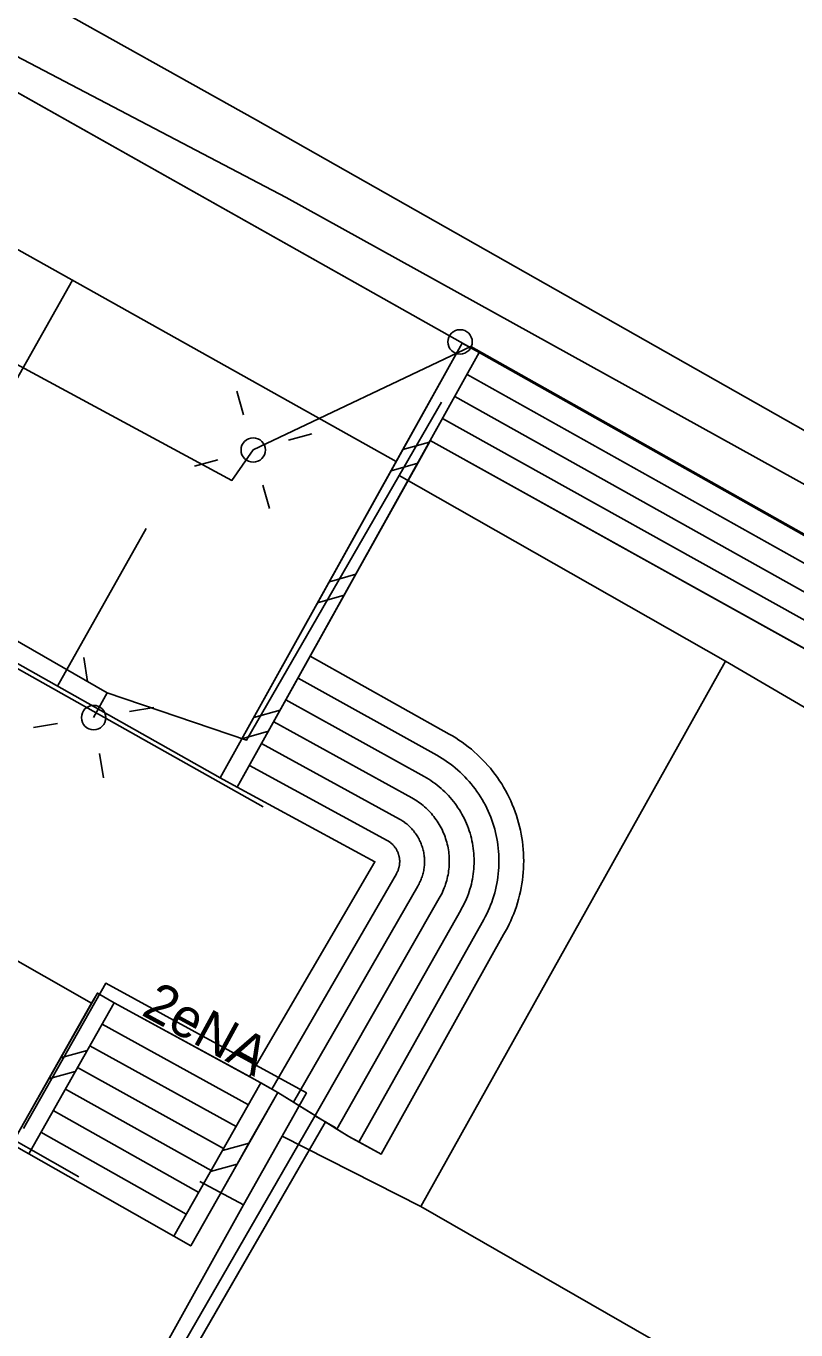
# Model space of a CAD drawing. Extents: x 6434771 to 6436222, y 5663454 to 5664782.
# Drawn here: x 6435484.15 to 6435499.96, y 5664040.71 to 5664067.47 of the extents above; entities that cross this region are included whole.
import ezdxf

# ---------------------------------------------------------------- set-up
doc = ezdxf.new("R2010")
doc.units = 0
for name, color, linetype in [('Warstwa 1', 7, 'Continuous'), ('Warstwa 10', 7, 'Continuous'), ('Warstwa 12', 7, 'Continuous'), ('Warstwa 13', 7, 'Continuous'), ('Warstwa 2', 7, 'Continuous'), ('Warstwa 20', 7, 'Continuous'), ('Warstwa 21', 7, 'Continuous'), ('Warstwa 36', 7, 'Continuous'), ('Warstwa 4', 7, 'Continuous'), ('Warstwa 51', 7, 'Continuous'), ('Warstwa 6', 7, 'Continuous'), ('Warstwa 9', 7, 'Continuous')]:
    doc.layers.add(name, color=color, linetype=linetype)

msp = doc.modelspace()

# ---------------------------------------------------------------- linework, layer by layer
at = {"layer": 'Warstwa 1'}
for p, q in [((6435427.196, 5664098.076), (6435493.063, 5664060.99)), ((6435427.196, 5664098.076), (6435493.063, 5664060.99)), ((6435493.063, 5664060.99), (6435506.96, 5664053.173)), ((6435493.063, 5664060.99), (6435506.96, 5664053.173))]:
    msp.add_line(p, q, dxfattribs=at)
at = {"layer": 'Warstwa 10'}
for p, q in [((6435464.72, 5664073.67), (6435491.753, 5664058.534)), ((6435461.633, 5664066.97), (6435488.139, 5664052.044)), ((6435459.062, 5664062.497), (6435485.498, 5664047.417)), ((6435481.468, 5664055.8), (6435485.104, 5664062.257)), ((6435492.434, 5664058.934), (6435491.89, 5664058.778)), ((6435488.139, 5664052.044), (6435491.753, 5664058.534)), ((6435492.193, 5664058.501), (6435491.648, 5664058.346)), ((6435484.8, 5664053.924), (6435486.62, 5664057.157)), ((6435490.924, 5664056.222), (6435490.38, 5664056.068)), ((6435490.683, 5664055.79), (6435490.139, 5664055.635)), ((6435489.371, 5664053.434), (6435488.827, 5664053.279)), ((6435489.13, 5664053.002), (6435488.586, 5664052.847)), ((6435483.859, 5664044.528), (6435485.498, 5664047.417)), ((6435485.407, 5664046.446), (6435484.862, 5664046.295)), ((6435485.163, 5664046.015), (6435484.617, 5664045.865)), ((6435488.73, 5664044.544), (6435488.184, 5664044.394)), ((6435488.486, 5664044.114), (6435487.94, 5664043.964))]:
    msp.add_line(p, q, dxfattribs=at)
msp.add_lwpolyline([(6435512.08, 5664031.68), (6435519.26, 5664044.9), (6435520.43, 5664047.46), (6435517.52, 5664049.32), (6435488.86, 5664065.55), (6435459.11, 5664082.2), (6435427.46, 5664100.1), (6435402.03, 5664114.43), (6435399.19, 5664115.75), (6435391.2, 5664109.31), (6435384.85, 5664113.55), (6435364.69, 5664124.71), (6435341.99, 5664084.56), (6435345.46, 5664082.7), (6435349.36, 5664079.95), (6435341.23, 5664057.14), (6435338.72, 5664053.07), (6435311.53, 5664008.68), (6435286.89, 5663965.43), (6435277.879, 5663970.039)], dxfattribs=at)
for points in [[(6435488.139, 5664052.044), (6435493.107, 5664060.965), (6435493.457, 5664060.771), (6435488.489, 5664051.85)], [(6435483.859, 5664044.528), (6435485.617, 5664047.627), (6435485.964, 5664047.429), (6435484.207, 5664044.33)], [(6435487.187, 5664042.638), (6435488.975, 5664045.786), (6435489.322, 5664045.588), (6435487.534, 5664042.439)]]:
    msp.add_lwpolyline(points, close=True, dxfattribs=at)
msp.add_circle((6435493.063, 5664060.99), 0.25, dxfattribs=at)
at = {"layer": 'Warstwa 12'}
for points in [[(6435399.58, 5664123.14), (6435396.15, 5664116.95), (6435397.13, 5664116.31), (6435446.87, 5664087.62), (6435471.43, 5664073.42), (6435489.49, 5664063.95), (6435508.84, 5664053.25), (6435525.1, 5664044.89), (6435529.54, 5664053.33)], [(6435397.37, 5664121.437), (6435393.473, 5664114.584), (6435411.09, 5664105.981), (6435413.579, 5664105.851), (6435427.048, 5664098.218), (6435427.273, 5664093.675), (6435426.619, 5664092.553), (6435448.119, 5664079.973), (6435448.836, 5664081.375), (6435467.53, 5664070.779), (6435466.897, 5664069.746), (6435488.379, 5664058.147), (6435488.816, 5664058.772), (6435493.282, 5664060.898), (6435507, 5664053.172), (6435507.327, 5664052.048), (6435524.912, 5664041.596), (6435526.485, 5664044.377), (6435528, 5664047.229), (6435529.364, 5664050.072), (6435532.749, 5664055.402)], [(6435425.74, 5664095.94), (6435422.19, 5664089.65), (6435425.12, 5664087.97), (6435429.81, 5664085.32), (6435436.04, 5664081.86), (6435440.82, 5664079.17), (6435445.51, 5664076.52), (6435449.12, 5664074.5), (6435451.87, 5664079.35), (6435464.24, 5664072.34), (6435461.54, 5664067.55), (6435465.52, 5664065.27), (6435470.24, 5664062.65), (6435474.95, 5664059.94), (6435480.94, 5664056.59), (6435485.82, 5664053.79), (6435488.68, 5664052.82), (6435491.81, 5664058.25), (6435498.51, 5664054.44), (6435492.26, 5664043.25)], [(6435491.81, 5664058.25), (6435492.68, 5664059.75)], [(6435498.51, 5664054.44), (6435505.38, 5664050.42), (6435506.157, 5664051.337)], [(6435485.82, 5664053.79), (6435485.54, 5664053.28)], [(6435489.41, 5664044.69), (6435489.91, 5664045.58), (6435485.79, 5664047.83), (6435484.1, 5664044.85)], [(6435489.41, 5664044.69), (6435488.62, 5664043.28)], [(6435492.26, 5664043.25), (6435489.41, 5664044.69)], [(6435488.62, 5664043.28), (6435487.72, 5664043.76)], [(6435488.62, 5664043.28), (6435485.57, 5664037.81), (6435486.16, 5664037.52), (6435485.05, 5664035.5)], [(6435515.03, 5664030.17), (6435492.26, 5664043.25)]]:
    msp.add_lwpolyline(points, dxfattribs=at)
at = {"layer": 'Warstwa 2'}
for centre in [(6435488.816, 5664058.772), (6435485.54, 5664053.28)]:
    msp.add_circle(centre, 0.25, dxfattribs=at)
at = {"layer": 'Warstwa 20'}
msp.add_line((6435461.633, 5664066.97), (6435488.139, 5664052.044), dxfattribs=at)
at = {"layer": 'Warstwa 21'}
for p, q in [((6435464.72, 5664073.67), (6435491.753, 5664058.534)), ((6435459.062, 5664062.497), (6435485.498, 5664047.417))]:
    msp.add_line(p, q, dxfattribs=at)
at = {"layer": 'Warstwa 36'}
for p, q in [((6435493.205, 5664060.32), (6435506.561, 5664052.839)), ((6435492.954, 5664059.868), (6435506.311, 5664052.405)), ((6435492.703, 5664059.417), (6435506.061, 5664051.971)), ((6435485.713, 5664046.986), (6435488.719, 5664045.336)), ((6435485.463, 5664046.544), (6435488.464, 5664044.886)), ((6435485.211, 5664046.101), (6435488.208, 5664044.436)), ((6435484.96, 5664045.658), (6435487.953, 5664043.987)), ((6435484.709, 5664045.215), (6435487.698, 5664043.538)), ((6435484.458, 5664044.773), (6435487.442, 5664043.088))]:
    msp.add_line(p, q, dxfattribs=at)
for points in [[(6435493.457, 5664060.771), (6435492.452, 5664058.966), (6435505.81, 5664051.536), (6435506.811, 5664053.274)], [(6435484.207, 5664044.33), (6435485.964, 5664047.429), (6435488.975, 5664045.786), (6435487.187, 5664042.638)]]:
    msp.add_lwpolyline(points, close=True, dxfattribs=at)
for points in [[(6435492.836, 5664052.943), (6435489.987, 5664054.541), (6435488.489, 5664051.85), (6435491.315, 5664050.321), (6435488.741, 5664045.912), (6435489.322, 5664045.588), (6435490.777, 5664044.687), (6435491.442, 5664044.319), (6435493.957, 5664048.829)], [(6435489.738, 5664054.092), (6435492.583, 5664052.506)], [(6435492.329, 5664052.069), (6435489.488, 5664053.644)], [(6435489.238, 5664053.196), (6435492.075, 5664051.632)], [(6435492.836, 5664052.943), (6435492.905, 5664052.903), (6435492.973, 5664052.862), (6435493.04, 5664052.819), (6435493.105, 5664052.775), (6435493.169, 5664052.728), (6435493.232, 5664052.68), (6435493.294, 5664052.63), (6435493.354, 5664052.579), (6435493.412, 5664052.526), (6435493.471, 5664052.471), (6435493.526, 5664052.416), (6435493.58, 5664052.358), (6435493.634, 5664052.299), (6435493.685, 5664052.239), (6435493.735, 5664052.177), (6435493.782, 5664052.114), (6435493.829, 5664052.05), (6435493.874, 5664051.984), (6435493.917, 5664051.918), (6435493.957, 5664051.85), (6435493.997, 5664051.781), (6435494.035, 5664051.711), (6435494.07, 5664051.641), (6435494.104, 5664051.569), (6435494.135, 5664051.496), (6435494.165, 5664051.423), (6435494.193, 5664051.348), (6435494.219, 5664051.274), (6435494.242, 5664051.199), (6435494.264, 5664051.123), (6435494.285, 5664051.045), (6435494.302, 5664050.968), (6435494.318, 5664050.891), (6435494.332, 5664050.813), (6435494.343, 5664050.735), (6435494.353, 5664050.656), (6435494.36, 5664050.576), (6435494.365, 5664050.498), (6435494.368, 5664050.418), (6435494.369, 5664050.339), (6435494.368, 5664050.26), (6435494.365, 5664050.181), (6435494.359, 5664050.102), (6435494.352, 5664050.024), (6435494.342, 5664049.945), (6435494.331, 5664049.867), (6435494.317, 5664049.788), (6435494.301, 5664049.711), (6435494.285, 5664049.633), (6435494.265, 5664049.557), (6435494.243, 5664049.481), (6435494.219, 5664049.405), (6435494.193, 5664049.33), (6435494.165, 5664049.256), (6435494.135, 5664049.183), (6435494.103, 5664049.11), (6435494.069, 5664049.039), (6435494.033, 5664048.967), (6435493.997, 5664048.898), (6435493.957, 5664048.829)], [(6435491.822, 5664051.195), (6435488.989, 5664052.747)], [(6435492.583, 5664052.506), (6435492.641, 5664052.473), (6435492.697, 5664052.44), (6435492.753, 5664052.404), (6435492.806, 5664052.366), (6435492.86, 5664052.328), (6435492.912, 5664052.288), (6435492.964, 5664052.246), (6435493.014, 5664052.203), (6435493.064, 5664052.159), (6435493.111, 5664052.114), (6435493.158, 5664052.067), (6435493.203, 5664052.019), (6435493.248, 5664051.97), (6435493.29, 5664051.919), (6435493.331, 5664051.868), (6435493.372, 5664051.815), (6435493.41, 5664051.762), (6435493.447, 5664051.707), (6435493.483, 5664051.652), (6435493.517, 5664051.596), (6435493.55, 5664051.538), (6435493.582, 5664051.48), (6435493.611, 5664051.421), (6435493.639, 5664051.361), (6435493.666, 5664051.301), (6435493.691, 5664051.24), (6435493.713, 5664051.178), (6435493.735, 5664051.116), (6435493.755, 5664051.053), (6435493.773, 5664050.99), (6435493.79, 5664050.925), (6435493.804, 5664050.861), (6435493.818, 5664050.796), (6435493.829, 5664050.731), (6435493.839, 5664050.666), (6435493.846, 5664050.601), (6435493.852, 5664050.535), (6435493.857, 5664050.468), (6435493.86, 5664050.402), (6435493.86, 5664050.336), (6435493.859, 5664050.27), (6435493.856, 5664050.204), (6435493.853, 5664050.139), (6435493.846, 5664050.074), (6435493.838, 5664050.008), (6435493.828, 5664049.943), (6435493.817, 5664049.877), (6435493.805, 5664049.813), (6435493.79, 5664049.748), (6435493.773, 5664049.684), (6435493.754, 5664049.621), (6435493.735, 5664049.558), (6435493.713, 5664049.495), (6435493.69, 5664049.433), (6435493.665, 5664049.373), (6435493.639, 5664049.312), (6435493.611, 5664049.252), (6435493.581, 5664049.194), (6435493.549, 5664049.135), (6435493.517, 5664049.078)], [(6435488.738, 5664052.298), (6435491.568, 5664050.758)], [(6435493.076, 5664049.327), (6435493.101, 5664049.373), (6435493.127, 5664049.419), (6435493.15, 5664049.466), (6435493.173, 5664049.514), (6435493.195, 5664049.562), (6435493.214, 5664049.611), (6435493.233, 5664049.661), (6435493.25, 5664049.711), (6435493.266, 5664049.762), (6435493.281, 5664049.811), (6435493.294, 5664049.863), (6435493.306, 5664049.914), (6435493.316, 5664049.966), (6435493.325, 5664050.018), (6435493.333, 5664050.071), (6435493.339, 5664050.123), (6435493.344, 5664050.176), (6435493.348, 5664050.229), (6435493.35, 5664050.281), (6435493.351, 5664050.334), (6435493.35, 5664050.387), (6435493.348, 5664050.44), (6435493.345, 5664050.492), (6435493.339, 5664050.545), (6435493.333, 5664050.597), (6435493.326, 5664050.649), (6435493.316, 5664050.701), (6435493.306, 5664050.753), (6435493.295, 5664050.804), (6435493.281, 5664050.855), (6435493.267, 5664050.907), (6435493.25, 5664050.957), (6435493.233, 5664051.007), (6435493.215, 5664051.056), (6435493.195, 5664051.105), (6435493.174, 5664051.154), (6435493.151, 5664051.201), (6435493.128, 5664051.248), (6435493.102, 5664051.295), (6435493.076, 5664051.341), (6435493.049, 5664051.386), (6435493.02, 5664051.431), (6435492.991, 5664051.474), (6435492.959, 5664051.516), (6435492.928, 5664051.559), (6435492.894, 5664051.6), (6435492.861, 5664051.64), (6435492.825, 5664051.679), (6435492.789, 5664051.717), (6435492.751, 5664051.755), (6435492.712, 5664051.791), (6435492.674, 5664051.827), (6435492.633, 5664051.861), (6435492.593, 5664051.894), (6435492.55, 5664051.926), (6435492.507, 5664051.957), (6435492.464, 5664051.986), (6435492.419, 5664052.016), (6435492.374, 5664052.042), (6435492.329, 5664052.069)], [(6435492.075, 5664051.632), (6435492.11, 5664051.613), (6435492.144, 5664051.592), (6435492.177, 5664051.571), (6435492.209, 5664051.548), (6435492.242, 5664051.525), (6435492.274, 5664051.501), (6435492.305, 5664051.476), (6435492.334, 5664051.45), (6435492.364, 5664051.424), (6435492.393, 5664051.396), (6435492.42, 5664051.368), (6435492.448, 5664051.34), (6435492.475, 5664051.31), (6435492.5, 5664051.28), (6435492.525, 5664051.25), (6435492.548, 5664051.217), (6435492.572, 5664051.185), (6435492.595, 5664051.153), (6435492.615, 5664051.119), (6435492.636, 5664051.085), (6435492.655, 5664051.051), (6435492.674, 5664051.017), (6435492.693, 5664050.981), (6435492.709, 5664050.945), (6435492.725, 5664050.909), (6435492.74, 5664050.872), (6435492.754, 5664050.835), (6435492.766, 5664050.798), (6435492.779, 5664050.759), (6435492.79, 5664050.721), (6435492.799, 5664050.683), (6435492.809, 5664050.645), (6435492.816, 5664050.606), (6435492.823, 5664050.567), (6435492.829, 5664050.528), (6435492.834, 5664050.489), (6435492.837, 5664050.449), (6435492.84, 5664050.41), (6435492.841, 5664050.37), (6435492.842, 5664050.331), (6435492.841, 5664050.291), (6435492.84, 5664050.251), (6435492.837, 5664050.212), (6435492.834, 5664050.172), (6435492.828, 5664050.133), (6435492.823, 5664050.094), (6435492.816, 5664050.055), (6435492.808, 5664050.016), (6435492.8, 5664049.977), (6435492.789, 5664049.939), (6435492.779, 5664049.9), (6435492.766, 5664049.864), (6435492.754, 5664049.826), (6435492.739, 5664049.789), (6435492.725, 5664049.752), (6435492.709, 5664049.715), (6435492.692, 5664049.68), (6435492.675, 5664049.645), (6435492.655, 5664049.61), (6435492.636, 5664049.575)], [(6435492.196, 5664049.823), (6435492.209, 5664049.846), (6435492.221, 5664049.869), (6435492.233, 5664049.893), (6435492.244, 5664049.917), (6435492.255, 5664049.941), (6435492.264, 5664049.966), (6435492.274, 5664049.991), (6435492.282, 5664050.015), (6435492.29, 5664050.04), (6435492.298, 5664050.066), (6435492.304, 5664050.091), (6435492.31, 5664050.117), (6435492.316, 5664050.143), (6435492.32, 5664050.169), (6435492.324, 5664050.195), (6435492.327, 5664050.221), (6435492.33, 5664050.248), (6435492.331, 5664050.274), (6435492.332, 5664050.3), (6435492.333, 5664050.327), (6435492.332, 5664050.353), (6435492.331, 5664050.38), (6435492.33, 5664050.406), (6435492.327, 5664050.432), (6435492.324, 5664050.458), (6435492.32, 5664050.484), (6435492.316, 5664050.51), (6435492.31, 5664050.536), (6435492.305, 5664050.562), (6435492.298, 5664050.587), (6435492.29, 5664050.613), (6435492.282, 5664050.638), (6435492.274, 5664050.664), (6435492.265, 5664050.688), (6435492.254, 5664050.713), (6435492.244, 5664050.737), (6435492.233, 5664050.76), (6435492.221, 5664050.784), (6435492.209, 5664050.807), (6435492.196, 5664050.831), (6435492.182, 5664050.853), (6435492.167, 5664050.875), (6435492.153, 5664050.897), (6435492.137, 5664050.918), (6435492.121, 5664050.939), (6435492.104, 5664050.96), (6435492.088, 5664050.98), (6435492.07, 5664051), (6435492.052, 5664051.019), (6435492.033, 5664051.037), (6435492.014, 5664051.056), (6435491.995, 5664051.073), (6435491.974, 5664051.09), (6435491.954, 5664051.107), (6435491.932, 5664051.123), (6435491.912, 5664051.139), (6435491.89, 5664051.153), (6435491.868, 5664051.167), (6435491.845, 5664051.182), (6435491.822, 5664051.195)], [(6435491.568, 5664050.758), (6435491.579, 5664050.752), (6435491.591, 5664050.745), (6435491.602, 5664050.738), (6435491.613, 5664050.731), (6435491.623, 5664050.722), (6435491.633, 5664050.714), (6435491.644, 5664050.706), (6435491.654, 5664050.698), (6435491.664, 5664050.689), (6435491.673, 5664050.68), (6435491.683, 5664050.671), (6435491.692, 5664050.661), (6435491.701, 5664050.651), (6435491.709, 5664050.641), (6435491.717, 5664050.63), (6435491.725, 5664050.62), (6435491.733, 5664050.609), (6435491.741, 5664050.599), (6435491.748, 5664050.588), (6435491.755, 5664050.576), (6435491.762, 5664050.565), (6435491.767, 5664050.554), (6435491.773, 5664050.542), (6435491.779, 5664050.53), (6435491.784, 5664050.517), (6435491.789, 5664050.505), (6435491.794, 5664050.492), (6435491.799, 5664050.48), (6435491.802, 5664050.467), (6435491.806, 5664050.455), (6435491.809, 5664050.442), (6435491.812, 5664050.429), (6435491.815, 5664050.416), (6435491.817, 5664050.403), (6435491.818, 5664050.39), (6435491.82, 5664050.377), (6435491.822, 5664050.364), (6435491.823, 5664050.351), (6435491.823, 5664050.338), (6435491.824, 5664050.325), (6435491.824, 5664050.311), (6435491.822, 5664050.298), (6435491.821, 5664050.285), (6435491.82, 5664050.272), (6435491.819, 5664050.259), (6435491.817, 5664050.246), (6435491.815, 5664050.233), (6435491.812, 5664050.22), (6435491.809, 5664050.207), (6435491.806, 5664050.194), (6435491.802, 5664050.181), (6435491.798, 5664050.168), (6435491.794, 5664050.156), (6435491.789, 5664050.144), (6435491.784, 5664050.131), (6435491.778, 5664050.12), (6435491.773, 5664050.108), (6435491.767, 5664050.096), (6435491.761, 5664050.085), (6435491.755, 5664050.073)], [(6435491.755, 5664050.073), (6435489.197, 5664045.658)], [(6435489.646, 5664045.388), (6435492.196, 5664049.823)], [(6435492.636, 5664049.575), (6435490.09, 5664045.113)], [(6435493.076, 5664049.327), (6435490.534, 5664044.837)], [(6435493.517, 5664049.078), (6435490.982, 5664044.567)]]:
    msp.add_lwpolyline(points, dxfattribs=at)
at = {"layer": 'Warstwa 4'}
for points in [[(6435489.018, 5664051.446), (6435461.859, 5664066.722)], [(6435488.615, 5664059.495), (6435488.482, 5664059.976)], [(6435485.237, 5664043.859), (6435457.74, 5664059.506)], [(6435489.539, 5664058.973), (6435490.02, 5664059.106)], [(6435488.093, 5664058.571), (6435487.612, 5664058.438)], [(6435489.017, 5664058.049), (6435489.15, 5664057.568)], [(6435485.418, 5664054.02), (6435485.336, 5664054.513)], [(6435486.28, 5664053.402), (6435486.773, 5664053.484)], [(6435484.8, 5664053.158), (6435484.307, 5664053.076)], [(6435485.662, 5664052.54), (6435485.744, 5664052.047)]]:
    msp.add_lwpolyline(points, dxfattribs=at)
at = {"layer": 'Warstwa 51'}
for points in [[(6435484.28, 5664034.548), (6435490.298, 5664044.984)], [(6435490.082, 5664045.109), (6435490.515, 5664044.86)]]:
    msp.add_lwpolyline(points, dxfattribs=at)
at = {"layer": 'Warstwa 6'}
for points in [[(6435363.609, 5664077.113), (6435387.426, 5664119.857), (6435413.31, 5664105.924), (6435427.196, 5664098.076), (6435493.063, 5664060.99), (6435506.96, 5664053.173), (6435525.231, 5664042.382), (6435541.744, 5664033.383), (6435549.389, 5664047.071), (6435585.542, 5664026.395), (6435623.165, 5664009.022), (6435627.073, 5664014.655), (6435637.85, 5664030.095), (6435641.864, 5664030.387), (6435649.263, 5664050.158), (6435652.299, 5664065.522)], [(6435421.61, 5663811.04), (6435514.97, 5663977.09), (6435575.72, 5663942.78), (6435579.487, 5663948.005), (6435603.636, 5663981.906), (6435623.165, 5664009.022), (6435585.542, 5664026.395), (6435549.389, 5664047.071), (6435541.744, 5664033.383), (6435525.231, 5664042.382), (6435506.96, 5664053.173), (6435493.063, 5664060.99), (6435427.196, 5664098.076), (6435413.31, 5664105.924), (6435387.426, 5664119.857), (6435363.609, 5664077.113)]]:
    msp.add_lwpolyline(points, dxfattribs=at)
at = {"layer": 'Warstwa 9'}
for p, q in [((6435464.72, 5664073.67), (6435491.753, 5664058.534)), ((6435461.633, 5664066.97), (6435488.139, 5664052.044)), ((6435459.062, 5664062.497), (6435485.498, 5664047.417)), ((6435491.889, 5664058.778), (6435493.107, 5664060.965)), ((6435493.107, 5664060.965), (6435493.457, 5664060.771)), ((6435493.457, 5664060.771), (6435506.811, 5664053.274)), ((6435492.193, 5664058.501), (6435492.434, 5664058.934)), ((6435492.434, 5664058.934), (6435492.452, 5664058.966)), ((6435492.452, 5664058.966), (6435505.81, 5664051.536)), ((6435491.753, 5664058.534), (6435491.889, 5664058.778)), ((6435490.924, 5664056.222), (6435492.193, 5664058.501)), ((6435490.683, 5664055.79), (6435490.924, 5664056.222)), ((6435489.987, 5664054.541), (6435490.683, 5664055.79)), ((6435489.987, 5664054.541), (6435492.836, 5664052.943)), ((6435492.836, 5664052.943), (6435492.905, 5664052.903)), ((6435492.905, 5664052.903), (6435492.973, 5664052.862)), ((6435492.973, 5664052.862), (6435493.04, 5664052.819)), ((6435493.04, 5664052.819), (6435493.105, 5664052.775)), ((6435493.105, 5664052.775), (6435493.169, 5664052.728)), ((6435493.169, 5664052.728), (6435493.232, 5664052.68)), ((6435493.232, 5664052.68), (6435493.294, 5664052.63)), ((6435493.294, 5664052.63), (6435493.354, 5664052.579)), ((6435493.354, 5664052.579), (6435493.412, 5664052.526)), ((6435493.412, 5664052.526), (6435493.471, 5664052.471)), ((6435493.471, 5664052.471), (6435493.526, 5664052.416)), ((6435493.526, 5664052.416), (6435493.58, 5664052.358)), ((6435493.58, 5664052.358), (6435493.634, 5664052.299)), ((6435493.634, 5664052.299), (6435493.685, 5664052.239)), ((6435493.685, 5664052.239), (6435493.735, 5664052.177)), ((6435493.735, 5664052.177), (6435493.782, 5664052.114)), ((6435493.782, 5664052.114), (6435493.829, 5664052.05)), ((6435488.139, 5664052.044), (6435488.489, 5664051.85)), ((6435488.489, 5664051.85), (6435491.315, 5664050.321)), ((6435493.829, 5664052.05), (6435493.874, 5664051.984)), ((6435493.874, 5664051.984), (6435493.917, 5664051.918)), ((6435493.917, 5664051.918), (6435493.957, 5664051.85)), ((6435493.957, 5664051.85), (6435493.997, 5664051.781)), ((6435493.997, 5664051.781), (6435494.035, 5664051.711)), ((6435494.035, 5664051.711), (6435494.07, 5664051.641)), ((6435494.07, 5664051.641), (6435494.104, 5664051.569)), ((6435494.104, 5664051.569), (6435494.135, 5664051.496)), ((6435494.135, 5664051.496), (6435494.165, 5664051.423)), ((6435494.165, 5664051.423), (6435494.193, 5664051.348)), ((6435494.193, 5664051.348), (6435494.219, 5664051.274)), ((6435494.219, 5664051.274), (6435494.242, 5664051.199)), ((6435494.242, 5664051.199), (6435494.264, 5664051.123)), ((6435494.264, 5664051.123), (6435494.285, 5664051.045)), ((6435494.285, 5664051.045), (6435494.302, 5664050.968)), ((6435494.302, 5664050.968), (6435494.318, 5664050.891)), ((6435494.318, 5664050.891), (6435494.332, 5664050.813)), ((6435494.332, 5664050.813), (6435494.343, 5664050.735)), ((6435494.343, 5664050.735), (6435494.353, 5664050.656)), ((6435494.353, 5664050.656), (6435494.36, 5664050.576)), ((6435494.36, 5664050.576), (6435494.365, 5664050.498)), ((6435494.365, 5664050.498), (6435494.368, 5664050.418)), ((6435488.742, 5664045.913), (6435491.315, 5664050.321)), ((6435494.365, 5664050.181), (6435494.368, 5664050.26)), ((6435494.368, 5664050.418), (6435494.369, 5664050.339)), ((6435494.368, 5664050.26), (6435494.369, 5664050.339)), ((6435494.342, 5664049.945), (6435494.352, 5664050.024)), ((6435494.352, 5664050.024), (6435494.359, 5664050.102)), ((6435494.359, 5664050.102), (6435494.365, 5664050.181)), ((6435494.285, 5664049.633), (6435494.301, 5664049.711)), ((6435494.301, 5664049.711), (6435494.317, 5664049.788)), ((6435494.317, 5664049.788), (6435494.331, 5664049.867)), ((6435494.331, 5664049.867), (6435494.342, 5664049.945)), ((6435494.219, 5664049.405), (6435494.243, 5664049.481)), ((6435494.243, 5664049.481), (6435494.265, 5664049.557)), ((6435494.265, 5664049.557), (6435494.285, 5664049.633)), ((6435494.103, 5664049.11), (6435494.135, 5664049.183)), ((6435494.135, 5664049.183), (6435494.165, 5664049.256)), ((6435494.165, 5664049.256), (6435494.193, 5664049.33)), ((6435494.193, 5664049.33), (6435494.219, 5664049.405)), ((6435493.957, 5664048.829), (6435493.997, 5664048.898)), ((6435493.997, 5664048.898), (6435494.033, 5664048.967)), ((6435494.033, 5664048.967), (6435494.069, 5664049.039)), ((6435494.069, 5664049.039), (6435494.103, 5664049.11)), ((6435491.442, 5664044.319), (6435493.957, 5664048.829)), ((6435485.498, 5664047.417), (6435485.617, 5664047.627)), ((6435485.617, 5664047.627), (6435485.964, 5664047.429)), ((6435485.964, 5664047.429), (6435488.742, 5664045.913)), ((6435488.729, 5664044.544), (6435489.322, 5664045.588)), ((6435489.322, 5664045.588), (6435489.646, 5664045.388)), ((6435489.646, 5664045.388), (6435490.085, 5664045.115)), ((6435484.28, 5664034.548), (6435490.298, 5664044.984)), ((6435485.377, 5664036.95), (6435490.085, 5664045.115)), ((6435490.298, 5664044.984), (6435490.534, 5664044.837)), ((6435490.534, 5664044.837), (6435490.777, 5664044.687)), ((6435490.777, 5664044.687), (6435490.985, 5664044.572)), ((6435483.859, 5664044.528), (6435484.207, 5664044.33)), ((6435488.485, 5664044.114), (6435488.729, 5664044.544)), ((6435490.985, 5664044.572), (6435491.442, 5664044.319)), ((6435484.207, 5664044.33), (6435487.187, 5664042.638)), ((6435487.534, 5664042.439), (6435488.485, 5664044.114)), ((6435487.187, 5664042.638), (6435487.534, 5664042.439))]:
    msp.add_line(p, q, dxfattribs=at)

# ---------------------------------------------------------------- texts
at = {"layer": 'Warstwa 13'}
msp.add_text('2eNA', height=0.8, rotation=331.3587, dxfattribs=at).set_placement((6435486.496, 5664047.189))

doc.saveas('drawing.dxf')
